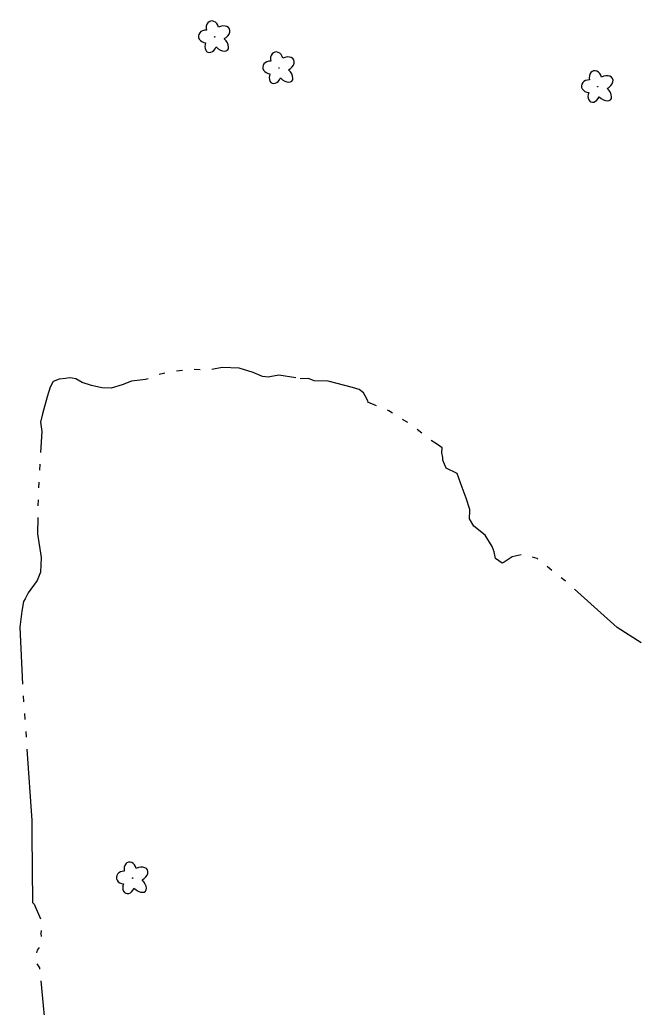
# Model space of a CAD drawing. Extents: x 588843 to 2552415, y 180129 to 269402.
# Drawn here: x 600085.7 to 600289.1, y 184010.4 to 184333.6 of the extents above; entities that cross this region are included whole.
import ezdxf

# ---------------------------------------------------------------- set-up
doc = ezdxf.new("R2010")
doc.units = 0
doc.layers.add('E_LAND_Vegetation', color=7, linetype='Continuous')
doc.layers.add('E_WTR_P', color=7, linetype='Continuous')

# ---------------------------------------------------------------- blocks, each defined once
blk = doc.blocks.new('DTRE_4')
at = {"layer": 'E_LAND_Vegetation'}
blk.add_circle((-0.6, 0), 0.601, dxfattribs=at)
for centre, major_axis, ratio in [((-6.1, 17.5), (4.5, -16.3), 0.782863), ((13.3, 9), (-17.3, -9.6), 0.691916), ((-19.3, 0.5), (16.2, -0.4), 0.832022), ((-8.2, -17.2), (5.9, 15.9), 0.716896), ((11.6, -12.2), (-16.4, 15), 0.560249)]:
    blk.add_ellipse(centre, major_axis=major_axis, ratio=ratio, start_param=1.570796, end_param=4.712389, dxfattribs=at)

msp = doc.modelspace()

# ---------------------------------------------------------------- linework, layer by layer
at = {"layer": 'E_WTR_P'}
for points in [[(600133.19, 184217.88), (600132.71, 184217.77), (600131.36, 184217.5), (600131.29, 184217.47)], [(600138.93, 184218.73), (600137.01, 184218.51)], [(600144.73, 184219.03), (600142.79, 184219.05)], [(600176.06, 184216.41), (600170.52, 184217.21), (600167.59, 184216.65), (600167.14, 184216.56), (600165.18, 184216.79), (600162.12, 184218.07), (600157.5, 184219.47), (600151.93, 184219.75), (600148.6, 184219.14)], [(600100.68, 184216.19), (600098.59, 184215.9), (600096.67, 184215.15), (600095.63, 184213.31), (600094.74, 184210.15), (600093.19, 184204.61), (600092.52, 184201.81), (600092.96, 184198.81), (600092.53, 184191.93)], [(600127.73, 184216.01), (600126.82, 184215.79), (600122.3, 184215.24), (600119.2, 184214.08), (600115.68, 184212.93), (600112.62, 184213.04), (600109.22, 184213.88), (600106.19, 184214.84), (600104.08, 184216.07), (600102.86, 184216.3), (600101.92, 184216.35), (600100.68, 184216.19)], [(600202.46, 184207.24), (600199.64, 184208.43), (600199.69, 184208.63), (600198.72, 184210.5), (600198.25, 184211.48), (600196.84, 184212.52), (600194.59, 184213.25), (600186.62, 184215.27), (600182.06, 184215.37), (600180.24, 184216.1), (600177.44, 184216.02)], [(600207.73, 184204.8), (600206.51, 184205.55), (600206.04, 184205.74)], [(600212.68, 184201.75), (600211.03, 184202.77)], [(600217.27, 184198.2), (600215.79, 184199.45)], [(600232.96, 184172.83), (600232.97, 184173.19), (600233, 184173.28), (600231.78, 184176.93), (600230.54, 184180.48), (600228.82, 184185.01), (600225.25, 184186.76), (600224.18, 184189.4), (600224.2, 184190.25), (600223.8, 184191.86), (600223.92, 184193.42), (600222.4, 184194.49), (600220.36, 184195.87)], [(600092.3, 184188.06), (600092.18, 184186.13)], [(600091.94, 184182.25), (600091.82, 184180.32)], [(600091.73, 184176.44), (600091.69, 184174.5)], [(600249.79, 184158.44), (600246.9, 184157.77), (600244.29, 184156.05), (600243.55, 184155.72), (600241.4, 184157.18), (600240.97, 184159.43), (600240.27, 184161.12), (600238, 184164.85), (600234.34, 184167.79), (600232.89, 184170.22), (600232.96, 184172.83)], [(600091.6, 184170.62), (600091.48, 184165.31), (600092.73, 184157.6), (600092.55, 184152.74), (600091.38, 184150.08), (600088.52, 184145.98), (600087.45, 184144.02)], [(600255.29, 184157.01), (600255.06, 184157.19), (600253.5, 184157.71)], [(600259.81, 184153.34), (600258.3, 184154.56)], [(600264.4, 184149.78), (600264.23, 184149.94), (600262.86, 184150.95)], [(600289.11, 184129.58), (600281.27, 184134.61), (600267.29, 184147.19)], [(600087.45, 184144.02), (600087, 184143.2), (600086.41, 184139.95), (600085.72, 184134.81), (600086.6, 184116.14)], [(600086.86, 184112.27), (600087, 184110.33)], [(600087.26, 184106.46), (600087.4, 184104.53)], [(600087.66, 184100.66), (600087.79, 184098.73)], [(600088.06, 184094.86), (600089.67, 184071.53), (600089.71, 184066.79)], [(600089.71, 184066.79), (600089.94, 184044.68), (600090.42, 184044.12), (600092.54, 184039.29)], [(600092.68, 184035.46), (600092.65, 184034.54), (600092.71, 184033.52)], [(600092.04, 184029.9), (600091.42, 184029.01), (600091.16, 184028.2)], [(600091.33, 184024.54), (600092.16, 184023.26), (600092.21, 184022.85)], [(600092.67, 184019), (600094.44, 183999.37), (600096.25, 183995.56), (600096.81, 183991.4)]]:
    msp.add_lwpolyline(points, dxfattribs=at)

# ---------------------------------------------------------------- block references
at = {"layer": 'E_LAND_Vegetation', "xscale": 0.1524003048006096, "yscale": 0.15240030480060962, "rotation": -1.9830815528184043}
for p in [(600149.61, 184327.92), (600170.66, 184317.77), (600274.96, 184311.63), (600122.73, 184052.63)]:
    msp.add_blockref('DTRE_4', p, dxfattribs=at)

doc.saveas('drawing.dxf')
